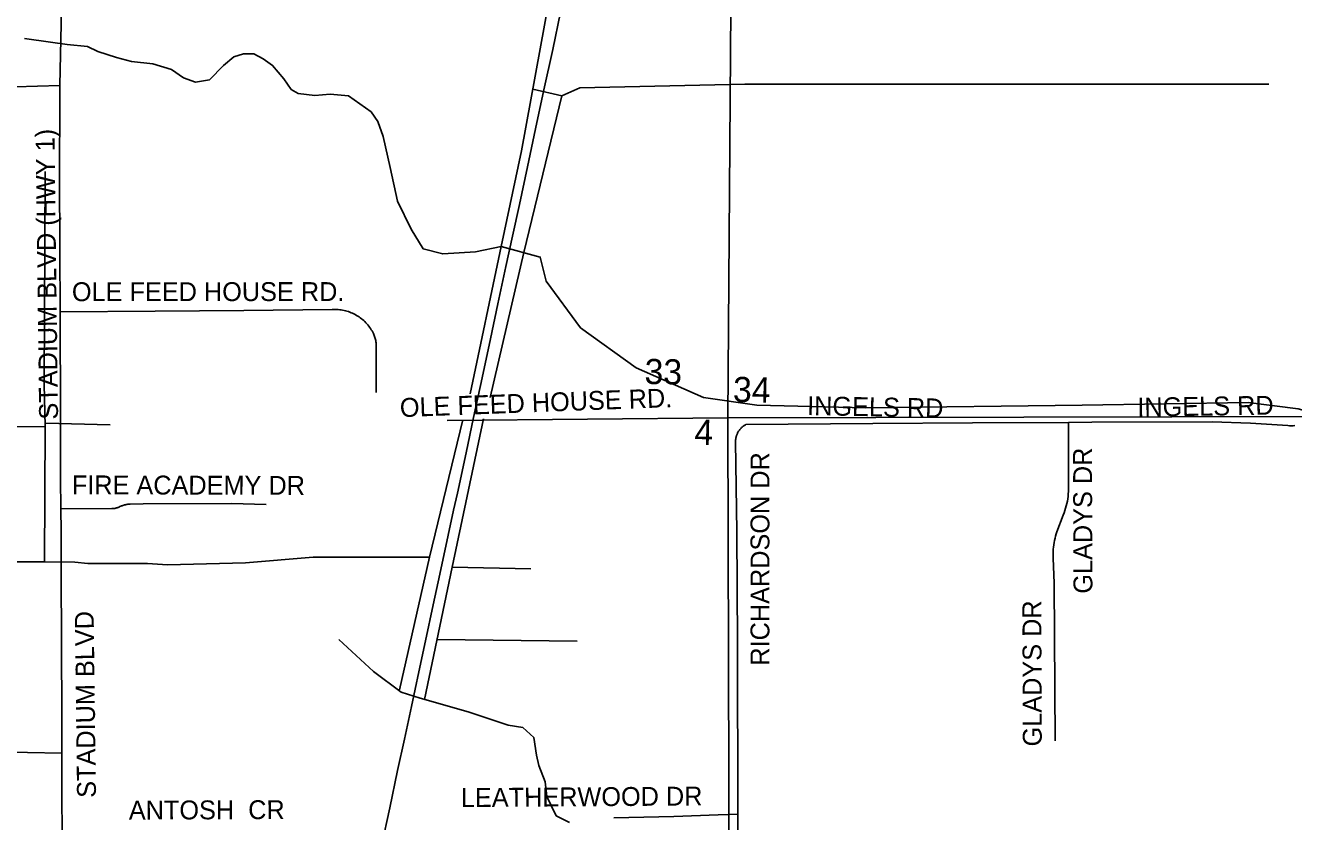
# Model space of a CAD drawing. Extents: x 1670563 to 1761545, y 515755 to 578944.
# Drawn here: x 1706695 to 1711727, y 532108 to 535267 of the extents above; entities that cross this region are included whole.
import ezdxf

# ---------------------------------------------------------------- set-up
doc = ezdxf.new("R2010")
doc.units = 0
for name, color, linetype in [('4_TwnRge', 7, 'Continuous'), ('5_sectionlines', 7, 'Continuous'), ('62_text', 7, 'Continuous'), ('RR Tracks', 7, 'Continuous'), ('SHP_LINE', 7, 'Continuous'), ('STREETCL', 7, 'Continuous'), ('STRNAMES', 7, 'Continuous')]:
    doc.layers.add(name, color=color, linetype=linetype)

# ---------------------------------------------------------------- blocks, each defined once
blk = doc.blocks.new('RR TRACKS02')
at = {"layer": 'RR Tracks'}
for p, q in [((1708787.3, 535171.5), (1708818.5, 535319.5)), ((1708752.2, 535011.8), (1708787.3, 535171.5)), ((1708718.8, 534856.8), (1708752.2, 535011.8)), ((1708687.6, 534705.4), (1708718.8, 534856.8)), ((1708655.7, 534556.4), (1708687.6, 534705.4)), ((1708627.9, 534430.5), (1708655.7, 534556.4)), ((1708601.1, 534310.9), (1708627.9, 534430.5)), ((1708569.2, 534162), (1708601.1, 534310.9)), ((1708540.8, 534023.1), (1708569.2, 534162)), ((1708507.4, 533869.1), (1708540.8, 534023.1)), ((1708473.6, 533711.7), (1708507.4, 533869.1)), ((1708443.9, 533571.5), (1708473.6, 533711.7)), ((1708409.5, 533411.2), (1708443.9, 533571.5)), ((1708393.1, 533343.2), (1708409.5, 533411.2)), ((1708372.6, 533244.9), (1708393.1, 533343.2)), ((1708339.4, 533090), (1708372.6, 533244.9)), ((1708313, 532967.9), (1708339.4, 533090)), ((1708283, 532824.9), (1708313, 532967.9)), ((1708255.8, 532701.9), (1708283, 532824.9)), ((1708227.1, 532564.6), (1708255.8, 532701.9)), ((1708199, 532435.5), (1708227.1, 532564.6)), ((1708171, 532309.9), (1708199, 532435.5)), ((1708140.7, 532161.9), (1708171, 532309.9)), ((1708108.5, 532011.7), (1708140.7, 532161.9))]:
    blk.add_line(p, q, dxfattribs=at)

msp = doc.modelspace()

# ---------------------------------------------------------------- linework, layer by layer
at = {"layer": '4_TwnRge'}
msp.add_line((1706776.4, 533689), (1707031.8, 533682.3), dxfattribs=at)
msp.add_lwpolyline([(1708368.8, 533698.9), (1709482.2, 533710.3), (1714766.6, 533721.4), (1714844.4, 533719.3)], dxfattribs=at)
at = {"layer": '5_sectionlines'}
msp.add_lwpolyline([(1709518.6, 540606.4), (1709520.2, 538946.1), (1709482.2, 533710.3), (1709496, 528430.4), (1709444.2, 523180.6), (1709478, 517872.8)], dxfattribs=at)
at = {"layer": 'SHP_LINE'}
for points in [[(1709284, 537419), (1709172, 537104), (1709060, 536608), (1708992, 536367), (1708812, 535580), (1708664, 534769), (1708583, 534390)], [(1708583, 534390), (1708481, 534369), (1708351, 534360), (1708274, 534380), (1708226, 534459), (1708172, 534569), (1708142, 534703), (1708115, 534826), (1708094, 534886), (1708067, 534924), (1707977, 534988), (1707904, 534994), (1707844, 534989), (1707778, 534997), (1707749, 535013), (1707720, 535055), (1707676, 535108), (1707639, 535134), (1707601, 535154), (1707560, 535154), (1707522, 535143), (1707481, 535108), (1707425, 535051), (1707370, 535042), (1707323, 535059), (1707275, 535092), (1707201, 535115), (1707116, 535124), (1707056, 535140), (1706983, 535164), (1706941, 535183), (1706861, 535191), (1706795, 535200), (1706691, 535215)], [(1708673, 534366), (1708824, 534987), (1708709, 535014)], [(1708824, 534987), (1708895, 535020), (1709550, 535034), (1711628, 535034)], [(1706773, 533676), (1706770, 533843), (1706773, 534687)], [(1708460, 533805), (1708583, 534390)], [(1708583, 534390), (1708738, 534348), (1708761, 534252), (1708898, 534067), (1709119, 533908), (1709386, 533790), (1709597, 533760), (1710030, 533749), (1710888, 533760), (1711546, 533771), (1711745, 533745), (1711853, 533716), (1712008, 533590), (1712115, 533442), (1712197, 533268), (1712215, 533095), (1712215, 532781), (1712222, 531077)], [(1708673, 534366), (1708539, 533790)], [(1708299, 533157), (1708431, 533702)], [(1708513, 533706), (1708388, 533117)], [(1706225, 533150), (1706203, 533173), (1706196, 533229), (1706196, 533270), (1706199, 533641), (1706218, 533668), (1706265, 533672), (1706773, 533676)], [(1706773, 533676), (1706771, 533139)], [(1706771, 533139), (1706278, 533139), (1706251, 533143), (1706225, 533150)], [(1706771, 533139), (1706891, 533137), (1706943, 533132), (1707001, 533132), (1707180, 533132), (1707259, 533127), (1707569, 533135), (1707837, 533157), (1708155, 533157), (1708299, 533157)], [(1708299, 533157), (1708180, 532630)], [(1708388, 533117), (1708279, 532592)], [(1708388, 533117), (1708701, 533111)], [(1708854, 532104), (1708801, 532131), (1708764, 532208), (1708757, 532265), (1708732, 532330), (1708723, 532371), (1708712, 532442), (1708669, 532481), (1708610, 532490), (1708452, 532543), (1708262, 532597), (1708186, 532621), (1708076, 532704), (1707939, 532831)], [(1708329, 532831), (1708884, 532824)]]:
    msp.add_lwpolyline(points, dxfattribs=at)
at = {"layer": 'STREETCL'}
for points in [[(1706832.4, 535028.9), (1706837.2, 535273), (1706843.2, 535571.4), (1706844.9, 535656.1)], [(1706832.4, 535028.9), (1706654.9, 535023.6), (1706469.3, 535022.9), (1706360.6, 535022.5), (1706265.6, 535017.6), (1706064.3, 535013.5), (1705857.5, 535012.2), (1705690.5, 535011.8)], [(1706832.6, 534130.2), (1706831.7, 534374.1), (1706830.1, 534674.6), (1706831.2, 534970.3), (1706832.4, 535028.9)], [(1706832.6, 534130.2), (1707209.5, 534133.1), (1707562.3, 534135.3), (1707912.9, 534139.8), (1707918.8, 534140), (1707924.6, 534140.1), (1707930.5, 534139.9), (1707936.4, 534139.5), (1707942.3, 534138.9), (1707948.1, 534138.1), (1707953.9, 534137.1), (1707959.7, 534135.9), (1707965.4, 534134.5), (1707971.1, 534133), (1707976.7, 534131.2), (1707982.3, 534129.2), (1707987.8, 534127.1), (1707993.2, 534124.7), (1707998.5, 534122.2), (1708003.7, 534119.5), (1708008.9, 534116.6), (1708013.9, 534113.5), (1708018.9, 534110.3), (1708023.7, 534106.9), (1708028.4, 534103.3), (1708032.9, 534099.6), (1708037.4, 534095.7), (1708041.7, 534091.7), (1708045.8, 534087.5), (1708049.9, 534083.2), (1708053.7, 534078.8), (1708057.4, 534074.2), (1708061, 534069.5), (1708064.4, 534064.7), (1708067.6, 534059.7), (1708070.7, 534054.7), (1708073.5, 534049.6), (1708076.2, 534044.3), (1708077.9, 534040.4), (1708079.4, 534036.5), (1708080.8, 534032.5), (1708082.1, 534028.5), (1708083.2, 534024.4), (1708084.2, 534020.3), (1708085, 534016.2), (1708085.8, 534012), (1708086.3, 534007.8), (1708086.8, 534003.6), (1708086.8, 533810.4)], [(1706836.3, 533349.1), (1706834.9, 533468), (1706833.9, 533769.7), (1706832.8, 534072.9), (1706832.6, 534130.2)], [(1709523.6, 533654.7), (1709525, 533657), (1709526.5, 533659.2), (1709528, 533661.3), (1709529.6, 533663.4), (1709531.3, 533665.4), (1709533.1, 533667.4), (1709534.9, 533669.3), (1709536.8, 533671.1), (1709538.8, 533672.9), (1709540.8, 533674.6), (1709542.9, 533676.2), (1709545, 533677.8), (1709547.2, 533679.3), (1709549.5, 533680.7), (1709551.8, 533682), (1709554.1, 533683.3), (1710057.4, 533687.6), (1710453.4, 533690.7), (1710833.8, 533691.9)], [(1710781.3, 532428.9), (1710776.6, 533054.3), (1710773.1, 533152.9), (1710772.7, 533161.7), (1710772.6, 533170.6), (1710772.8, 533179.5), (1710773.3, 533188.4), (1710774.1, 533197.2), (1710775.2, 533206.1), (1710776.6, 533214.8), (1710778.3, 533223.6), (1710780.2, 533232.2), (1710782.5, 533240.8), (1710785.1, 533249.3), (1710788, 533257.7), (1710812.9, 533323.5), (1710816.4, 533332.5), (1710819.6, 533341.7), (1710822.4, 533350.9), (1710824.9, 533360.2), (1710827.2, 533369.6), (1710829.1, 533379.1), (1710830.6, 533388.7), (1710831.9, 533398.2), (1710832.8, 533407.9), (1710833.4, 533417.5), (1710834.3, 533507), (1710833.8, 533691.9)], [(1710833.8, 533691.9), (1710926, 533692.2), (1711403.7, 533693.7), (1711556.3, 533688.6), (1711703.3, 533679), (1711710.5, 533678.6), (1711717.6, 533678.5), (1711724.8, 533678.7), (1711731.9, 533679)], [(1709517.4, 533258.7), (1709512.7, 533614.4), (1709512.7, 533617), (1709512.8, 533619.7), (1709513, 533622.3), (1709513.3, 533624.9), (1709513.7, 533627.6), (1709514.1, 533630.2), (1709514.7, 533632.7), (1709515.3, 533635.3), (1709516.1, 533637.9), (1709516.9, 533640.4), (1709517.8, 533642.8), (1709518.8, 533645.3), (1709519.9, 533647.7), (1709521, 533650.1), (1709522.3, 533652.4), (1709523.6, 533654.7)], [(1706836.3, 533349.1), (1707037.6, 533349.7), (1707040, 533349.7), (1707042.4, 533349.8), (1707044.9, 533350), (1707047.3, 533350.3), (1707049.7, 533350.7), (1707052.1, 533351.1), (1707054.5, 533351.7), (1707056.9, 533352.3), (1707059.2, 533352.9), (1707061.5, 533353.7), (1707063.8, 533354.5), (1707066.1, 533355.4), (1707068.3, 533356.4), (1707070.5, 533357.5), (1707073.4, 533358.8), (1707076.4, 533360.1), (1707079.4, 533361.3), (1707082.4, 533362.4), (1707085.5, 533363.4), (1707088.6, 533364.3), (1707091.7, 533365), (1707094.8, 533365.7), (1707098, 533366.3), (1707101.2, 533366.7), (1707104.4, 533367.1), (1707107.6, 533367.3), (1707110.8, 533367.4), (1707162.7, 533369.2), (1707513.3, 533369.6), (1707651.1, 533365.8)], [(1706839.8, 532379.9), (1706839.5, 532527.6), (1706837.2, 533097), (1706837.2, 533259.7), (1706836.3, 533349.1)], [(1709522.3, 532137.2), (1709520.7, 532815.9), (1709517.4, 533258.7)], [(1705683.8, 532394.6), (1705858.9, 532396.2), (1706001.6, 532394.9), (1706246.4, 532391), (1706429.6, 532387.2), (1706839.8, 532379.9)], [(1706840, 531808.1), (1706840.6, 531893.1), (1706839.8, 532379.9)], [(1709029.9, 532123.1), (1709267.7, 532127.4), (1709444, 532134.8), (1709522.3, 532137.2)], [(1709526.1, 531601.7), (1709522.4, 532118.7), (1709522.3, 532137.2)]]:
    msp.add_lwpolyline(points, dxfattribs=at)

# ---------------------------------------------------------------- block references
msp.add_blockref('RR TRACKS02', (0, 0), dxfattribs=at)

# ---------------------------------------------------------------- texts
at = {"layer": '62_text'}
for s, rotation, p in [('33', 358.9319, (1709151, 533844.4)), ('34', 358.9328, (1709502, 533773)), ('4', 358.9328, (1709348.9, 533603.2))]:
    msp.add_text(s, height=100, rotation=rotation, dxfattribs=at).set_placement(p)
at = {"layer": 'STRNAMES'}
for s, rotation, p in [('STADIUM BLVD (HWY 1)', 90.7289, (1706824.9, 533703.5)), ('OLE FEED HOUSE RD.', 0.032, (1706879.7, 534172.8)), ('OLE FEED HOUSE RD.', 2.1216, (1708182.3, 533712.6)), ('INGELS RD', 358.9663, (1709796.3, 533720.8)), ('INGELS RD', 0.9022, (1711107.5, 533714.3)), ('GLADYS DR', 90.1971, (1710928.7, 533012.3)), ('RICHARDSON DR', 90, (1709647.1, 532726.5)), ('FIRE ACADEMY DR', 359.858, (1706879.3, 533406.5)), ('GLADYS DR', 90.1971, (1710727.7, 532406.1)), ('STADIUM BLVD ', 90.7289, (1706975.4, 532202.6)), ('LEATHERWOOD DR', 0.3832, (1708423.2, 532165.4)), ('ANTOSH  CR', 0.1956, (1707105.6, 532115.7))]:
    msp.add_text(s, height=75, rotation=rotation, dxfattribs=at).set_placement(p)

doc.saveas('drawing.dxf')
